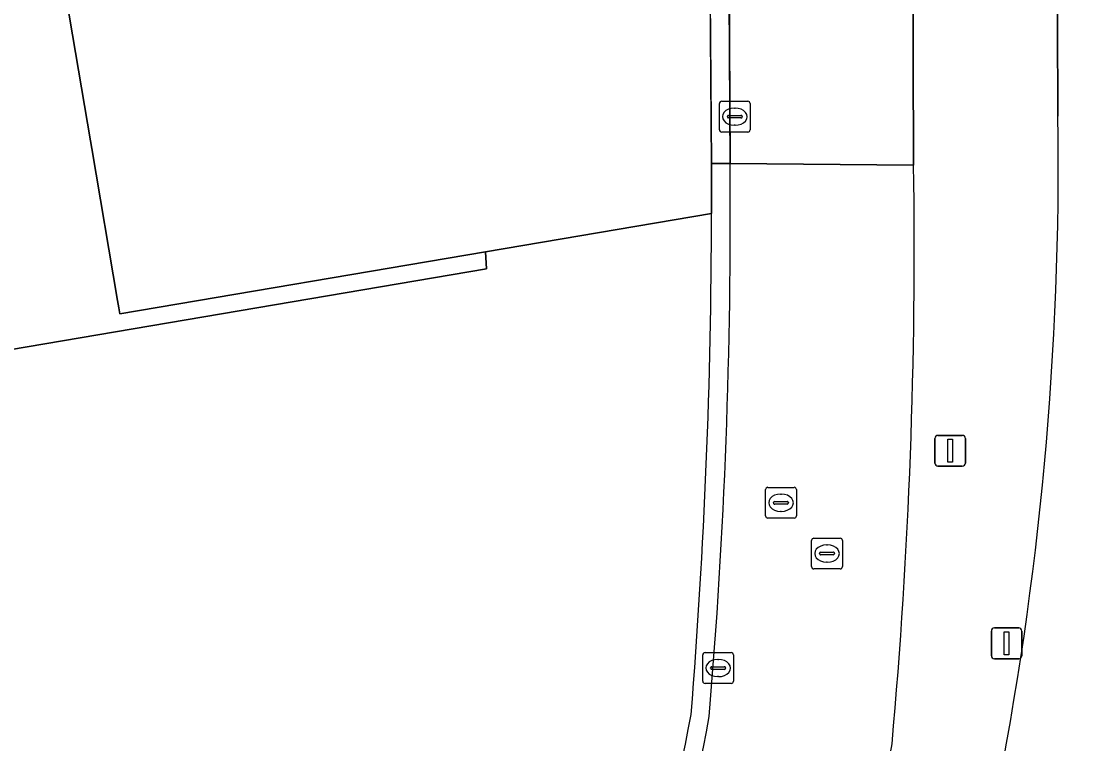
# Model space of a CAD drawing. Extents: x 154324 to 155744, y 382937 to 384188.
# Drawn here: x 155048.21 to 155082.52, y 383270.19 to 383293.67 of the extents above; entities that cross this region are included whole.
import ezdxf

# ---------------------------------------------------------------- set-up
doc = ezdxf.new("R2010")
doc.units = 0
for name, color, linetype in [('IMGEO_Berm_groen', 7, 'Continuous'), ('IMGEO_Fietspad_gesloten', 7, 'Continuous'), ('IMGEO_Groenvoorziening', 7, 'Continuous'), ('IMGEO_Kolk', 7, 'Continuous'), ('IMGEO_Lichtmast', 7, 'Continuous'), ('IMGEO_Pand', 7, 'Continuous'), ('IMGEO_Parkeervlak_open', 7, 'Continuous'), ('IMGEO_Rijbaan_lokaal_gesloten', 7, 'Continuous'), ('IMGEO_Rijbaan_lokaal_open', 7, 'Continuous'), ('IMGEO_Rioolput', 7, 'Continuous')]:
    doc.layers.add(name, color=color, linetype=linetype)

msp = doc.modelspace()

# ---------------------------------------------------------------- linework, layer by layer
at = {"layer": 'IMGEO_Berm_groen'}
for points in [[(155081.9, 383290.584), (155081.827, 383312.283), (155081.566, 383327.494), (155080.905, 383341.835), (155077.17, 383394.842)], [(155077.149, 383306.965), (155077.212, 383288.99)]]:
    msp.add_lwpolyline(points, dxfattribs=at)
for centre, radius, start, end in [((154975.719, 383289.021), 106.192, 336.47439, 0.84358), ((154975.341, 383289.049), 110.093, 336.56849, 0.75952), ((154896.944, 383286.295), 180.288, 354.87364, 0.85645), ((155035.364, 383277.245), 41.748, 299.2376, 350.2659)]:
    msp.add_arc(centre, radius, start, end, dxfattribs=at)
at = {"layer": 'IMGEO_Fietspad_gesloten'}
msp.add_lwpolyline([(155077.17, 383394.842), (155080.905, 383341.835), (155081.566, 383327.494), (155081.827, 383312.283), (155081.9, 383290.584)], dxfattribs=at)
for centre, radius, start, end in [((154975.719, 383289.021), 106.192, 336.47439, 0.84358), ((154975.341, 383289.049), 110.093, 336.56849, 0.75952)]:
    msp.add_arc(centre, radius, start, end, dxfattribs=at)
at = {"layer": 'IMGEO_Groenvoorziening'}
msp.add_lwpolyline([(155070.643, 383287.421), (155063.294, 383286.173), (155063.332, 383285.627), (155023.637, 383278.886), (155012.696, 383277.028), (155019.588, 383236.524), (155020.911, 383228.747), (155052.433, 383246.528)], dxfattribs=at)
for centre, radius, start, end in [((154867.457, 383287.547), 203.186, 355.37002, 359.9644), ((155035.329, 383277.282), 35.19, 299.0814, 349.9583)]:
    msp.add_arc(centre, radius, start, end, dxfattribs=at)
at = {"layer": 'IMGEO_Kolk'}
for p, q in [((155070.899, 383290.141), (155070.899, 383290.993)), ((155070.974, 383291.067), (155071.826, 383291.067)), ((155071.387, 383290.847), (155071.412, 383290.847)), ((155071.9, 383290.993), (155071.9, 383290.141)), ((155071.158, 383290.561), (155071.158, 383290.573)), ((155071.596, 383290.524), (155071.198, 383290.524)), ((155071.201, 383290.61), (155071.599, 383290.61)), ((155071.642, 383290.573), (155071.642, 383290.561)), ((155071.826, 383290.067), (155070.974, 383290.067)), ((155071.41, 383290.287), (155071.385, 383290.287)), ((155070.357, 383272.225), (155070.357, 383273.077)), ((155070.432, 383273.151), (155071.284, 383273.151)), ((155070.845, 383272.931), (155070.87, 383272.931)), ((155071.358, 383273.077), (155071.358, 383272.225)), ((155070.616, 383272.645), (155070.616, 383272.657)), ((155071.054, 383272.608), (155070.656, 383272.608)), ((155070.659, 383272.694), (155071.057, 383272.694)), ((155071.1, 383272.657), (155071.1, 383272.645)), ((155070.868, 383272.371), (155070.843, 383272.371)), ((155071.284, 383272.151), (155070.432, 383272.151))]:
    msp.add_line(p, q, dxfattribs=at)
for points in [[(155070.899, 383290.141), (155070.899, 383290.993)], [(155070.974, 383291.067), (155071.826, 383291.067)], [(155071.9, 383290.993), (155071.9, 383290.141)], [(155071.826, 383290.067), (155070.974, 383290.067)], [(155070.357, 383272.225), (155070.357, 383273.077)], [(155070.432, 383273.151), (155071.284, 383273.151)], [(155071.358, 383273.077), (155071.358, 383272.225)], [(155071.284, 383272.151), (155070.432, 383272.151)]]:
    msp.add_lwpolyline(points, dxfattribs=at)
for centre, radius, start, end in [((155070.976, 383290.991), 0.0765, 91.552, 178.448), ((155070.976, 383290.991), 0.0765, 91.552, 178.448), ((155071.824, 383290.991), 0.0765, 1.552, 88.448), ((155071.824, 383290.991), 0.0765, 1.552, 88.448), ((155071.198, 383290.57), 0.0403, 85.8775, 175.7526), ((155071.195, 383290.56), 0.0366, 178.938, 274.7102), ((155071.599, 383290.567), 0.043, 264.8664, 352.4533), ((155071.603, 383290.572), 0.0386, 1.7309, 96.639), ((155070.976, 383290.143), 0.0765, 181.552, 268.448), ((155070.976, 383290.143), 0.0765, 181.552, 268.448), ((155071.824, 383290.143), 0.0765, 271.552, 358.448), ((155071.824, 383290.143), 0.0765, 271.552, 358.448), ((155070.434, 383273.075), 0.0765, 91.552, 178.448), ((155070.434, 383273.075), 0.0765, 91.552, 178.448), ((155071.282, 383273.075), 0.0765, 1.552, 88.448), ((155071.282, 383273.075), 0.0765, 1.552, 88.448), ((155070.656, 383272.654), 0.0403, 85.8775, 175.7526), ((155070.653, 383272.644), 0.0366, 178.938, 274.7102), ((155071.057, 383272.651), 0.043, 264.8664, 352.4533), ((155071.061, 383272.656), 0.0386, 1.7309, 96.639), ((155070.434, 383272.227), 0.0765, 181.552, 268.448), ((155070.434, 383272.227), 0.0765, 181.552, 268.448), ((155071.282, 383272.227), 0.0765, 271.552, 358.448), ((155071.282, 383272.227), 0.0765, 271.552, 358.448)]:
    msp.add_arc(centre, radius, start, end, dxfattribs=at)
for centre, major_axis, ratio, start_param, end_param in [((155071.386, 383290.567), (-0.387, 0.002), 0.722429, 4.712389, 7.853982), ((155071.411, 383290.567), (-0.39, 0.002), 0.717154, 1.570796, 4.712389), ((155070.844, 383272.651), (-0.387, 0.002), 0.722429, 4.712389, 7.853982), ((155070.869, 383272.651), (-0.39, 0.002), 0.717154, 1.570796, 4.712389)]:
    msp.add_ellipse(centre, major_axis=major_axis, ratio=ratio, start_param=start_param, end_param=end_param, dxfattribs=at)
at = {"layer": 'IMGEO_Lichtmast'}
for p, q in [((155077.902, 383279.312), (155077.902, 383280.112)), ((155077.902, 383280.112), (155077.902, 383279.312)), ((155078.002, 383280.212), (155078.792, 383280.212)), ((155078.792, 383280.212), (155078.002, 383280.212)), ((155078.892, 383280.112), (155078.892, 383279.312)), ((155078.892, 383279.312), (155078.892, 383280.112)), ((155078.792, 383279.212), (155078.002, 383279.212)), ((155078.002, 383279.212), (155078.792, 383279.212)), ((155079.838, 383273.952), (155080.628, 383273.952)), ((155080.628, 383273.952), (155079.838, 383273.952)), ((155079.738, 383273.052), (155079.738, 383273.852)), ((155079.738, 383273.852), (155079.738, 383273.052)), ((155080.728, 383273.852), (155080.728, 383273.052)), ((155080.728, 383273.052), (155080.728, 383273.852)), ((155080.628, 383272.952), (155079.838, 383272.952)), ((155079.838, 383272.952), (155080.628, 383272.952))]:
    msp.add_line(p, q, dxfattribs=at)
for points in [[(155078.322, 383280.087), (155078.472, 383280.087), (155078.472, 383279.337), (155078.322, 383279.337), (155078.322, 383280.087)], [(155080.158, 383273.827), (155080.308, 383273.827), (155080.308, 383273.077), (155080.158, 383273.077), (155080.158, 383273.827)]]:
    msp.add_lwpolyline(points, dxfattribs=at)
for centre, start, end in [((155078.002, 383280.112), 90, 180), ((155078.002, 383280.112), 90, 180), ((155078.792, 383280.112), 0, 90), ((155078.792, 383280.112), 360, 90), ((155078.002, 383279.312), 180, 270), ((155078.002, 383279.312), 180, 270), ((155078.792, 383279.312), 270, 0), ((155078.792, 383279.312), 270, 0), ((155079.838, 383273.852), 90, 180), ((155079.838, 383273.852), 90, 180), ((155080.628, 383273.852), 0, 90), ((155080.628, 383273.852), 360, 90), ((155079.838, 383273.052), 180, 270), ((155079.838, 383273.052), 180, 270), ((155080.628, 383273.052), 270, 0), ((155080.628, 383273.052), 270, 0)]:
    msp.add_arc(centre, 0.1, start, end, dxfattribs=at)
at = {"layer": 'IMGEO_Pand'}
msp.add_lwpolyline([(155063.103, 383299.681), (155062.639, 383332.154), (155015.928, 383324.201), (155023.637, 383278.886), (155063.332, 383285.627), (155063.294, 383286.173), (155051.414, 383284.155), (155051.381, 383284.351), (155051.339, 383284.597), (155050.501, 383289.532), (155050.459, 383289.779), (155049.179, 383297.317)], close=True, dxfattribs=at)
at = {"layer": 'IMGEO_Parkeervlak_open'}
msp.add_lwpolyline([(155070.4, 383319.494), (155069.938, 383333.947), (155069.458, 383341.15), (155067.422, 383340.839), (155062.526, 383340.029), (155062.639, 383332.154), (155063.103, 383299.681), (155049.179, 383297.317), (155050.459, 383289.779), (155050.501, 383289.532), (155051.339, 383284.597), (155051.381, 383284.351), (155051.414, 383284.155), (155063.294, 383286.173), (155070.643, 383287.421), (155070.638, 383289.04)], close=True, dxfattribs=at)
at = {"layer": 'IMGEO_Rijbaan_lokaal_gesloten'}
for points in [[(155071.154, 383307.067), (155071.247, 383289.042), (155077.212, 383288.99), (155077.149, 383306.965)], [(155077.212, 383288.99), (155071.247, 383289.042)]]:
    msp.add_lwpolyline(points, dxfattribs=at)
for centre, radius, start, end in [((154878.803, 383287.327), 192.452, 355.15508, 0.51051), ((154896.944, 383286.295), 180.288, 354.87364, 0.85645), ((155035.4, 383277.232), 35.702, 298.9891, 350.0662), ((155035.364, 383277.245), 41.748, 299.2376, 350.2659)]:
    msp.add_arc(centre, radius, start, end, dxfattribs=at)
at = {"layer": 'IMGEO_Rijbaan_lokaal_open'}
for points in [[(155059.439, 383453.463), (155046.503, 383530.572), (155016.871, 383707.197), (155016.277, 383707.107), (155024.164, 383660.104), (155045.918, 383530.449), (155058.846, 383453.397), (155060.487, 383443.041), (155061.613, 383435.27), (155063.03, 383424.403), (155063.139, 383423.564), (155064.659, 383408.986), (155065.341, 383401.33), (155065.709, 383396.485), (155066.213, 383389.857), (155069.432, 383341.538), (155069.458, 383341.15), (155069.938, 383333.947), (155070.4, 383319.494), (155070.638, 383289.04), (155071.247, 383289.042), (155071.154, 383307.067)], [(155071.247, 383289.042), (155070.638, 383289.04), (155070.643, 383287.421)]]:
    msp.add_lwpolyline(points, dxfattribs=at)
for centre, radius, start, end in [((154878.803, 383287.327), 192.452, 355.15508, 0.51051), ((154867.457, 383287.547), 203.186, 355.37002, 359.9644), ((155035.329, 383277.282), 35.19, 299.0814, 349.9583), ((155035.4, 383277.232), 35.702, 298.9891, 350.0662)]:
    msp.add_arc(centre, radius, start, end, dxfattribs=at)
at = {"layer": 'IMGEO_Rioolput'}
for p, q in [((155072.401, 383277.596), (155072.401, 383278.448)), ((155072.476, 383278.522), (155073.328, 383278.522)), ((155073.402, 383278.448), (155073.402, 383277.596)), ((155072.703, 383278.065), (155073.101, 383278.065)), ((155072.889, 383278.302), (155072.914, 383278.302)), ((155072.66, 383278.016), (155072.66, 383278.028)), ((155073.098, 383277.979), (155072.7, 383277.979)), ((155072.912, 383277.742), (155072.887, 383277.742)), ((155073.144, 383278.028), (155073.144, 383278.016)), ((155073.328, 383277.522), (155072.476, 383277.522)), ((155073.896, 383275.945), (155073.896, 383276.797)), ((155073.971, 383276.871), (155074.823, 383276.871)), ((155074.897, 383276.797), (155074.897, 383275.945)), ((155074.155, 383276.365), (155074.155, 383276.377)), ((155074.593, 383276.328), (155074.195, 383276.328)), ((155074.198, 383276.414), (155074.596, 383276.414)), ((155074.384, 383276.651), (155074.409, 383276.651)), ((155074.639, 383276.377), (155074.639, 383276.365)), ((155074.407, 383276.091), (155074.382, 383276.091)), ((155074.823, 383275.871), (155073.971, 383275.871))]:
    msp.add_line(p, q, dxfattribs=at)
for points in [[(155072.401, 383277.596), (155072.401, 383278.448)], [(155072.476, 383278.522), (155073.328, 383278.522)], [(155073.402, 383278.448), (155073.402, 383277.596)], [(155073.328, 383277.522), (155072.476, 383277.522)], [(155073.896, 383275.945), (155073.896, 383276.797)], [(155073.971, 383276.871), (155074.823, 383276.871)], [(155074.897, 383276.797), (155074.897, 383275.945)], [(155074.823, 383275.871), (155073.971, 383275.871)]]:
    msp.add_lwpolyline(points, dxfattribs=at)
for centre, radius, start, end in [((155072.478, 383278.446), 0.0765, 91.552, 178.448), ((155072.478, 383278.446), 0.0765, 91.552, 178.448), ((155073.326, 383278.446), 0.0765, 1.552, 88.448), ((155073.326, 383278.446), 0.0765, 1.552, 88.448), ((155072.7, 383278.025), 0.0403, 85.8775, 175.7526), ((155073.105, 383278.027), 0.0386, 1.7309, 96.639), ((155072.697, 383278.015), 0.0366, 178.938, 274.7102), ((155073.101, 383278.022), 0.043, 264.8664, 352.4533), ((155072.478, 383277.598), 0.0765, 181.552, 268.448), ((155072.478, 383277.598), 0.0765, 181.552, 268.448), ((155073.326, 383277.598), 0.0765, 271.552, 358.448), ((155073.326, 383277.598), 0.0765, 271.552, 358.448), ((155073.973, 383276.795), 0.0765, 91.552, 178.448), ((155073.973, 383276.795), 0.0765, 91.552, 178.448), ((155074.821, 383276.795), 0.0765, 1.552, 88.448), ((155074.821, 383276.795), 0.0765, 1.552, 88.448), ((155074.195, 383276.374), 0.0403, 85.8775, 175.7526), ((155074.192, 383276.364), 0.0366, 178.938, 274.7102), ((155074.596, 383276.371), 0.043, 264.8664, 352.4533), ((155074.6, 383276.376), 0.0386, 1.7309, 96.639), ((155073.973, 383275.947), 0.0765, 181.552, 268.448), ((155073.973, 383275.947), 0.0765, 181.552, 268.448), ((155074.821, 383275.947), 0.0765, 271.552, 358.448), ((155074.821, 383275.947), 0.0765, 271.552, 358.448)]:
    msp.add_arc(centre, radius, start, end, dxfattribs=at)
for centre, major_axis, ratio, start_param, end_param in [((155072.888, 383278.022), (-0.387, 0.002), 0.722429, 4.712389, 7.853982), ((155072.913, 383278.022), (-0.39, 0.002), 0.717154, 1.570796, 4.712389), ((155074.383, 383276.371), (-0.387, 0.002), 0.722429, 4.712389, 7.853982), ((155074.408, 383276.371), (-0.39, 0.002), 0.717154, 1.570796, 4.712389)]:
    msp.add_ellipse(centre, major_axis=major_axis, ratio=ratio, start_param=start_param, end_param=end_param, dxfattribs=at)

doc.saveas('drawing.dxf')
